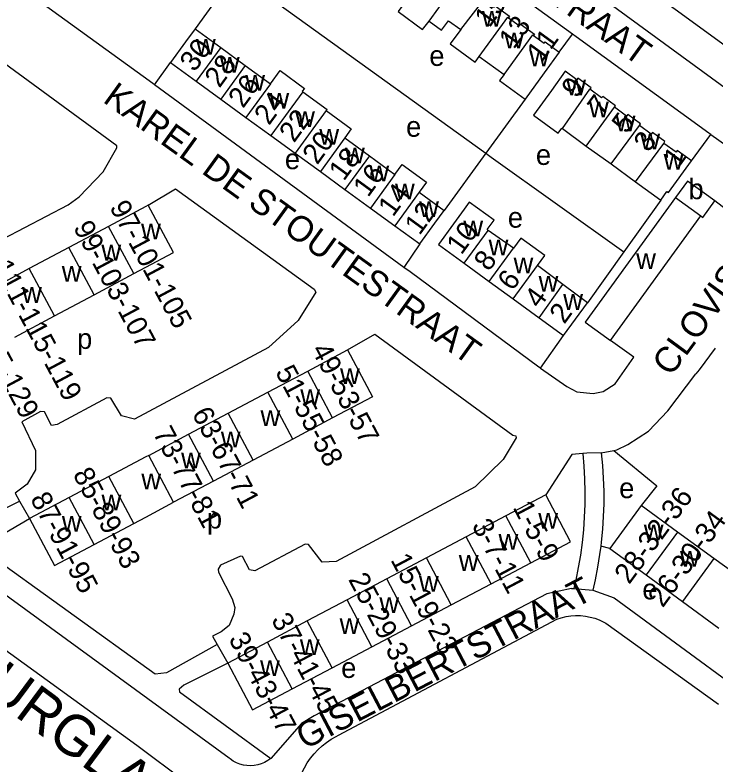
# Model space of a CAD drawing. Extents: x 159700 to 161346, y 381730 to 382922.
# Drawn here: x 159974.4 to 160111.3, y 382258.8 to 382405.4 of the extents above; entities that cross this region are included whole.
import ezdxf

# ---------------------------------------------------------------- set-up
doc = ezdxf.new("R2010")
doc.units = 0
for name, color, linetype in [('BLT_Basislijn', 7, 'Continuous'), ('BLT_Bebouwing', 7, 'Continuous'), ('BLT_Centroide', 7, 'Continuous'), ('BLT_Huisnummer', 7, 'Continuous'), ('BLT_Huisnummer_ tussenligend', 7, 'Continuous'), ('BLT_Huisnummer_reeks', 7, 'Continuous'), ('BLT_Onderverdeling_panden', 7, 'Continuous'), ('BLT_Straatnaam', 7, 'Continuous'), ('BLT_Straatnaam_hoofdweg', 7, 'Continuous')]:
    doc.layers.add(name, color=color, linetype=linetype)

msp = doc.modelspace()

# ---------------------------------------------------------------- linework, layer by layer
at = {"layer": 'BLT_Basislijn'}
for p, q in [((160017.56, 382413.6), (160009.63, 382402.7)), ((160017.56, 382413.6), (160066.48, 382378.34)), ((160080.83, 382398.1), (160083.45, 382401.6)), ((160001.68, 382391.75), (160004.81, 382396.11)), ((160050.46, 382355.99), (160001.68, 382391.75)), ((160074.15, 382388.93), (160066.48, 382378.34)), ((160106.73, 382376.82), (160110.52, 382381.97)), ((160066.48, 382378.34), (160058.35, 382367.13)), ((160100.71, 382369.17), (160093.45, 382359.02)), ((160053.57, 382360.58), (160050.46, 382355.99)), ((160093.45, 382359.02), (160086.35, 382349.09)), ((160077.19, 382336.26), (160081.67, 382342.67)), ((160111.33, 382340.21), (160108.18, 382335.98)), ((160108.18, 382335.98), (160107.57, 382335.16)), ((160086.23, 382319.63), (160085.43, 382319.57)), ((160089.06, 382319.73), (160086.23, 382319.63)), ((160089.06, 382319.73), (160091.55, 382320.19)), ((160016.31, 382259.98), (159937.53, 382317.42)), ((159975.3, 382310.27), (159977.24, 382306.84)), ((159935.92, 382307.64), (159998.26, 382262.49)), ((160090.74, 382301.01), (160088.95, 382301.42)), ((160083.22, 382293.19), (160083.68, 382293.15)), ((160083.68, 382293.15), (160087.42, 382292.85)), ((160037.66, 382264.48), (160080.35, 382287.15)), ((160089.95, 382286.38), (160111.96, 382270.56)), ((160013.97, 382282.21), (160016.01, 382278.58)), ((159998.26, 382262.49), (160020.66, 382245.8))]:
    msp.add_line(p, q, dxfattribs=at)
for points in [[(160055.58, 382436.89), (160053.86, 382434.1), (160054.93, 382433.33), (160088.85, 382409.04), (160123.19, 382383.92), (160125.73, 382383.39), (160128.86, 382384.06), (160133.46, 382389.51), (160165.14, 382433.33), (160167.65, 382436.8), (160168.16, 382438.78), (160167.81, 382441.67), (160167.07, 382442.79), (160165.27, 382444.61), (160155.77, 382451.87), (160099.41, 382492.45), (160096.79, 382493.83), (160095.82, 382492.52)], [(160059.6, 382438.55), (160125.46, 382390.57), (160127.6, 382390.97), (160163.12, 382439.91), (160095.62, 382488.95)], [(160001.68, 382391.75), (160001.38, 382391.97), (159978.05, 382408.94), (159977.91, 382409.89), (159978.23, 382410.9), (159994.7, 382433.33), (160002.19, 382443.55), (160008.66, 382451.78), (160010.48, 382453.23), (160012.45, 382453.12), (160013.98, 382452.17), (160034.05, 382437.41), (160034.48, 382437.1)], [(160083.45, 382401.6), (160039.67, 382433.33), (160034.48, 382437.1)], [(160110.52, 382381.97), (160110.1, 382382.27), (160084.14, 382401.1), (160083.45, 382401.6)], [(159959.28, 382354.94), (159984.78, 382368.21), (159986.95, 382369.8), (159991.62, 382374.72), (159994.32, 382379.4), (159994.32, 382379.81), (159968.39, 382398.77)], [(160110.52, 382381.97), (160118.13, 382376.57), (160120.11, 382374.57), (160120.26, 382372.01), (160120.01, 382371.39), (160115.53, 382365.97), (160115.28, 382365.97), (160111.29, 382369.02)], [(160066.48, 382378.34), (160067.52, 382377.59), (160093.45, 382359.02)], [(160000.47, 382368.18), (160005.81, 382371.35), (160032.9, 382351.76), (160033.22, 382351.13), (160029.78, 382345.62), (160024, 382340.31), (159997.76, 382326.29), (159995.21, 382326.96), (159993.15, 382330.38), (159992.35, 382330.45), (159982.65, 382325.23), (159981.57, 382325.04), (159980.2, 382327.74), (159979.38, 382327.82), (159975.76, 382325.75), (159978.42, 382320.18), (159978.39, 382316.36), (159976.75, 382313.59), (159974.44, 382311.79), (159975.3, 382310.27)], [(160077.19, 382336.26), (160076.88, 382336.47), (160051.66, 382355.11), (160050.46, 382355.99)], [(160039.42, 382339.84), (160044.8, 382342.92), (160071.76, 382323.2), (160072.37, 382323.01), (160072.4, 382322.66), (160069.86, 382318.43), (160064.39, 382313.03), (160037.19, 382298.46), (160034.47, 382298.29), (160031.79, 382301.76), (160031.17, 382301.81), (160021.29, 382296.6), (160020.24, 382296.81), (160018.91, 382299.43), (160018.49, 382299.51), (160014.6, 382297.7), (160014.12, 382296.97), (160014.2, 382296.36), (160016.88, 382291.13), (160017.38, 382289.43), (160017.22, 382288.16), (160016.27, 382285.95), (160014.74, 382284.71), (160013.06, 382283.83), (160013.97, 382282.21)], [(160077.19, 382336.26), (160082.33, 382332.66), (160084.26, 382331.64), (160087.47, 382331.33), (160089.42, 382331.74), (160091.8, 382333.22), (160095.42, 382338.45), (160090.86, 382341.7)], [(159938.38, 382335.04), (159930.16, 382330.42), (159929.6, 382329.98), (159929.45, 382329.41), (159963.32, 382304.6), (159963.86, 382304.63), (159975.3, 382310.27)], [(160091.55, 382320.19), (160092.12, 382320.3), (160094.29, 382321.33), (160098.27, 382323.95), (160102.06, 382327.93), (160107.57, 382335.16)], [(160085.43, 382319.57), (160083.34, 382319.4), (160078.2, 382311.5)], [(160085.43, 382319.57), (160085.65, 382317.09), (160085.8, 382314.6), (160085.86, 382312.11), (160085.84, 382309.62), (160085.74, 382307.14), (160085.57, 382304.65), (160085.31, 382302.18), (160084.97, 382299.71), (160084.56, 382297.26), (160084.06, 382294.82), (160083.68, 382293.15)], [(160089.06, 382319.73), (160089.3, 382317.24), (160089.46, 382314.74), (160089.54, 382312.24), (160089.54, 382309.74), (160089.46, 382307.25), (160089.3, 382304.75), (160089.06, 382302.26), (160088.95, 382301.42)], [(160091.55, 382320.19), (160099.91, 382313.28), (160096.89, 382309.42)], [(160013.97, 382282.21), (160004.02, 382276.68), (160001.8, 382276.41), (159967.72, 382300.96), (159967.73, 382301.29), (159977.24, 382306.84)], [(160088.95, 382301.42), (160088.74, 382299.79), (160088.35, 382297.32), (160087.87, 382294.86), (160087.42, 382292.85)], [(160083.22, 382293.19), (160078.44, 382292.13), (160032.89, 382268.26), (160030.42, 382266.75), (160024.41, 382259.92)], [(160087.42, 382292.85), (160091.58, 382291.34), (160128.55, 382264.19), (160129.06, 382263.8)], [(160080.35, 382287.15), (160081.25, 382287.44), (160082.17, 382287.67), (160083.11, 382287.81), (160084.05, 382287.88), (160085, 382287.86), (160085.95, 382287.77), (160086.88, 382287.59), (160087.79, 382287.34), (160088.68, 382287.01), (160089.54, 382286.61), (160089.95, 382286.38)], [(160016.01, 382278.58), (160007.4, 382274.24), (160006.49, 382273.46), (160006.57, 382272.97), (160024.41, 382259.92)], [(160029.45, 382253.95), (160029.72, 382255.02), (160030.07, 382256.07), (160030.49, 382257.1), (160030.99, 382258.09), (160031.56, 382259.04), (160032.19, 382259.95), (160032.89, 382260.81), (160033.64, 382261.61), (160034.46, 382262.36), (160035.32, 382263.05), (160036.24, 382263.68), (160037.19, 382264.24), (160037.66, 382264.48)], [(160024.41, 382259.92), (160023.84, 382259.49), (160023.22, 382259.14), (160022.57, 382258.86), (160021.89, 382258.66), (160021.19, 382258.53), (160020.48, 382258.48), (160019.77, 382258.51), (160019.07, 382258.62), (160018.38, 382258.81), (160017.72, 382259.07), (160017.1, 382259.41), (160016.51, 382259.81), (160016.31, 382259.98)]]:
    msp.add_lwpolyline(points, dxfattribs=at)
at = {"layer": 'BLT_Bebouwing'}
for p, q in [((160009.63, 382402.7), (160014.63, 382399.05)), ((160014.63, 382399.05), (160019.44, 382395.53)), ((160004.81, 382396.11), (160009.83, 382392.45)), ((160019.44, 382395.53), (160024.38, 382391.93)), ((160009.83, 382392.45), (160014.64, 382388.94)), ((160014.64, 382388.94), (160019.58, 382385.35)), ((160019.58, 382385.35), (160024.43, 382381.81)), ((160024.43, 382381.81), (160029.19, 382378.35)), ((160038.94, 382381.33), (160043.71, 382377.85)), ((160086.12, 382379.75), (160091.01, 382376.23)), ((160029.19, 382378.35), (160034.14, 382374.74)), ((160043.71, 382377.85), (160048.71, 382374.17)), ((160091.01, 382376.23), (160095.79, 382372.75)), ((160034.14, 382374.74), (160038.91, 382371.26)), ((160038.91, 382371.26), (160043.93, 382367.61)), ((160053.48, 382370.72), (160058.35, 382367.13)), ((160043.93, 382367.61), (160048.68, 382364.14)), ((160090.86, 382341.7), (160108.55, 382366.08)), ((159992.72, 382364.03), (159984.96, 382359.89)), ((160048.68, 382364.14), (160053.57, 382360.58)), ((160071.88, 382359.73), (160066.97, 382363.24)), ((159984.96, 382359.89), (159977.19, 382355.75)), ((159977.19, 382355.75), (159969.43, 382351.61)), ((160062.27, 382356.8), (160067.16, 382353.24)), ((160081.56, 382352.66), (160076.57, 382356.35)), ((159989.89, 382350.65), (159997.65, 382354.79)), ((160067.16, 382353.24), (160071.83, 382349.84)), ((160086.35, 382349.09), (160081.56, 382352.66)), ((159982.12, 382346.51), (159989.89, 382350.65)), ((160071.83, 382349.84), (160076.89, 382346.15)), ((160081.67, 382342.67), (160086.35, 382349.09)), ((159974.36, 382342.37), (159982.12, 382346.51)), ((160076.89, 382346.15), (160081.67, 382342.67)), ((160031.65, 382335.72), (160039.42, 382339.84)), ((160023.88, 382331.59), (160031.65, 382335.72)), ((160016.1, 382327.47), (160023.88, 382331.59)), ((160008.33, 382323.34), (160016.1, 382327.47)), ((160036.52, 382326.54), (160028.75, 382322.41)), ((160000.56, 382319.22), (160008.33, 382323.34)), ((160028.75, 382322.41), (160020.98, 382318.28)), ((160020.98, 382318.28), (160013.21, 382314.16)), ((159992.78, 382315.09), (159985.01, 382310.97)), ((160013.21, 382314.16), (160005.43, 382310.03)), ((159985.01, 382310.97), (159977.24, 382306.84)), ((160078.2, 382311.5), (160070.43, 382307.39)), ((160096.89, 382309.42), (160090.74, 382301.01)), ((160104, 382304.22), (160096.89, 382309.42)), ((160070.43, 382307.39), (160062.66, 382303.27)), ((159989.89, 382301.78), (159997.66, 382305.91)), ((160062.66, 382303.27), (160054.89, 382299.16)), ((160111.1, 382299.03), (160104, 382304.22)), ((160090.74, 382301.01), (160097.85, 382295.81)), ((160054.89, 382299.16), (160047.11, 382295.04)), ((160118.2, 382293.84), (160111.1, 382299.03)), ((160067.51, 382294.1), (160075.29, 382298.22)), ((160097.85, 382295.81), (160104.95, 382290.62)), ((160047.11, 382295.04), (160039.34, 382290.92)), ((160059.74, 382289.99), (160067.51, 382294.1)), ((160039.34, 382290.92), (160031.56, 382286.81)), ((160051.96, 382285.87), (160059.74, 382289.99)), ((160104.95, 382290.62), (160112.05, 382285.43)), ((160031.56, 382286.81), (160023.79, 382282.69)), ((160044.19, 382281.76), (160051.96, 382285.87)), ((160023.79, 382282.69), (160016.01, 382278.58)), ((160036.42, 382277.64), (160044.19, 382281.76)), ((160028.64, 382273.53), (160036.42, 382277.64))]:
    msp.add_line(p, q, dxfattribs=at)
for points in [[(160051.9, 382409.59), (160049.31, 382406.05), (160054.12, 382402.54), (160055.38, 382404.17)], [(160066.07, 382408.41), (160068.12, 382406.92), (160068.31, 382407.18), (160071.12, 382405.14), (160070.91, 382404.85)], [(160055.38, 382404.17), (160057.82, 382402.39), (160059.2, 382404.26), (160061.6, 382402.52)], [(160070.91, 382404.85), (160072.98, 382403.35), (160073.19, 382403.65), (160076.01, 382401.6), (160075.84, 382401.36)], [(160009.63, 382402.7), (160007.75, 382400.15), (160004.81, 382396.11)], [(160061.6, 382402.52), (160059.51, 382399.73), (160064.4, 382396.16), (160065.18, 382397.25)], [(160075.84, 382401.36), (160077.91, 382399.85), (160078.09, 382400.1), (160080.83, 382398.1)], [(160065.18, 382397.25), (160070.07, 382393.75)], [(160080.83, 382398.1), (160077.89, 382394.06), (160074.15, 382388.93)], [(160024.38, 382391.93), (160026.27, 382394.5), (160031, 382391.01), (160030.58, 382390.45), (160030.67, 382390.38)], [(160086.84, 382390.84), (160087.06, 382391.15), (160084.5, 382393.01), (160084.28, 382392.71), (160082.02, 382394.36), (160079.31, 382390.63), (160075.79, 382385.76), (160080.63, 382382.26), (160081.34, 382383.23), (160081.46, 382383.15)], [(160070.07, 382393.75), (160069.19, 382392.55), (160074.15, 382388.93)], [(160030.67, 382390.38), (160035.43, 382386.91), (160035.27, 382386.69)], [(160091.63, 382387.32), (160091.85, 382387.62), (160089.34, 382389.44), (160089.14, 382389.16), (160086.84, 382390.84)], [(160035.27, 382386.69), (160040.18, 382383.11), (160038.94, 382381.33)], [(160096.51, 382383.77), (160096.75, 382384.1), (160094.24, 382385.92), (160094, 382385.59), (160091.63, 382387.32)], [(160101.27, 382380.27), (160101.51, 382380.6), (160099.06, 382382.38), (160098.83, 382382.07), (160096.51, 382383.77)], [(160081.46, 382383.15), (160086.12, 382379.75)], [(160106.73, 382376.82), (160103.93, 382378.86), (160103.7, 382378.54), (160101.27, 382380.27)], [(160100.71, 382369.17), (160101.92, 382370.83), (160102.23, 382370.64), (160106.73, 382376.82)], [(160048.71, 382374.17), (160050.12, 382376.11), (160054.88, 382372.65), (160053.48, 382370.72)], [(160095.79, 382372.75), (160100.71, 382369.17)], [(160111.29, 382369.02), (160105.95, 382372.89), (160103.61, 382369.67)], [(160103.61, 382369.67), (160085.89, 382345.31), (160090.86, 382341.7)], [(160108.55, 382366.08), (160108.95, 382365.79), (160111.29, 382369.02)], [(160000.47, 382368.18), (159999.99, 382367.91), (159992.72, 382364.03)], [(159997.65, 382354.79), (160000, 382356.05), (160005.4, 382358.94), (160000.47, 382368.18)], [(160066.97, 382363.24), (160066.77, 382363.39), (160068.1, 382365.21), (160063.24, 382368.76), (160062.24, 382367.4), (160060.16, 382364.53), (160057.21, 382360.49), (160062.27, 382356.8)], [(160053.57, 382360.58), (160056.51, 382364.63), (160058.35, 382367.13)], [(160076.57, 382356.35), (160078.01, 382358.33), (160073.34, 382361.73), (160071.88, 382359.73)], [(160039.42, 382339.84), (160044.3, 382330.66), (160036.52, 382326.54)], [(160000.56, 382319.22), (160000, 382318.92), (159992.78, 382315.09)], [(160075.29, 382298.22), (160083.06, 382302.33), (160078.2, 382311.5)], [(159997.66, 382305.91), (160000, 382307.15), (160005.43, 382310.03)], [(159977.24, 382306.84), (159982.11, 382297.65), (159989.89, 382301.78)], [(160016.01, 382278.58), (160020.87, 382269.41), (160028.64, 382273.53)]]:
    msp.add_lwpolyline(points, dxfattribs=at)
at = {"layer": 'BLT_Onderverdeling_panden'}
for p, q in [((160061.6, 382402.52), (160066.07, 382408.41)), ((160014.63, 382399.05), (160009.83, 382392.45)), ((160019.44, 382395.53), (160014.64, 382388.94)), ((160024.38, 382391.93), (160019.58, 382385.35)), ((160030.67, 382390.38), (160024.43, 382381.81)), ((160081.46, 382383.15), (160086.84, 382390.84)), ((160035.27, 382386.69), (160029.19, 382378.35)), ((160086.12, 382379.75), (160091.63, 382387.32)), ((160091.01, 382376.23), (160096.51, 382383.77)), ((160038.94, 382381.33), (160034.14, 382374.74)), ((160095.79, 382372.75), (160101.27, 382380.27)), ((160043.71, 382377.85), (160038.91, 382371.26)), ((160048.71, 382374.17), (160043.93, 382367.61)), ((160053.48, 382370.72), (160048.68, 382364.14)), ((160103.61, 382369.67), (160108.55, 382366.08)), ((159997.65, 382354.79), (159992.72, 382364.03)), ((160062.27, 382356.8), (160066.97, 382363.24)), ((159989.89, 382350.65), (159984.96, 382359.89)), ((160067.16, 382353.24), (160071.88, 382359.73)), ((159982.12, 382346.51), (159977.19, 382355.75)), ((160071.83, 382349.84), (160076.57, 382356.35)), ((160076.89, 382346.15), (160081.56, 382352.66)), ((160036.52, 382326.54), (160031.65, 382335.72)), ((160028.75, 382322.41), (160023.88, 382331.59)), ((160020.98, 382318.28), (160016.1, 382327.47)), ((160013.21, 382314.16), (160008.33, 382323.34)), ((160005.43, 382310.03), (160000.56, 382319.22)), ((159997.66, 382305.91), (159992.78, 382315.09)), ((159989.89, 382301.78), (159985.01, 382310.97)), ((160075.29, 382298.22), (160070.43, 382307.39)), ((160067.51, 382294.1), (160062.66, 382303.27)), ((160104, 382304.22), (160097.85, 382295.81)), ((160059.74, 382289.99), (160054.89, 382299.16)), ((160111.1, 382299.03), (160104.95, 382290.62)), ((160051.96, 382285.87), (160047.11, 382295.04)), ((160044.19, 382281.76), (160039.34, 382290.92)), ((160036.42, 382277.64), (160031.56, 382286.81)), ((160028.64, 382273.53), (160023.79, 382282.69))]:
    msp.add_line(p, q, dxfattribs=at)
for points in [[(160055.38, 382404.17), (160061.09, 382412.04), (160061.24, 382411.93)], [(160065.18, 382397.25), (160070.79, 382404.95), (160070.91, 382404.85)], [(160070.07, 382393.75), (160075.68, 382401.49), (160075.84, 382401.36)]]:
    msp.add_lwpolyline(points, dxfattribs=at)

# ---------------------------------------------------------------- texts
at = {"layer": 'BLT_Centroide'}
for s, p in [('w', (160065.73, 382403.09)), ('w', (160070.09, 382398.88)), ('w', (160009.8, 382397.62)), ('e', (160055.43, 382395.42)), ('w', (160075.02, 382395.33)), ('w', (160014.48, 382394.11)), ('w', (160019.44, 382390.59)), ('w', (160082.22, 382389.69)), ('w', (160024.17, 382387.08)), ('w', (160086.66, 382385.34)), ('w', (160029.2, 382383.48)), ('w', (160091.88, 382382.59)), ('e', (160050.89, 382381.56)), ('w', (160033.92, 382379.98)), ('w', (160096.7, 382379.09)), ('w', (160038.95, 382376.36)), ('e', (160027.18, 382375.21)), ('e', (160076.28, 382376.05)), ('w', (160101.27, 382375.09)), ('w', (160043.72, 382372.84)), ('b', (160106.12, 382369.34)), ('w', (160048.72, 382369.33)), ('w', (160053.44, 382365.83)), ('e', (160070.79, 382363.77)), ('w', (159999.06, 382361.47)), ('w', (160062.09, 382362.06)), ('w', (159991.3, 382357.34)), ('w', (160067.03, 382358.34)), ('w', (160095.89, 382355.67)), ('w', (160071.91, 382354.86)), ('w', (159983.55, 382353.19)), ('w', (160076.8, 382351.27)), ('w', (159975.78, 382349.06)), ('w', (160081.62, 382347.69)), ('p', (159986.54, 382340.05)), ('w', (160037.97, 382333.19)), ('w', (160030.2, 382329.06)), ('w', (160022.42, 382324.94)), ('w', (160014.66, 382320.81)), ('w', (160006.88, 382316.69)), ('w', (159999.11, 382312.56)), ('e', (160092.56, 382310.84)), ('w', (159991.33, 382308.44)), ('w', (159983.56, 382304.3)), ('p', (160011.94, 382304.9)), ('w', (160076.75, 382304.86)), ('w', (160097.38, 382302.61)), ('w', (160068.97, 382300.75)), ('w', (160104.47, 382297.42)), ('w', (160061.2, 382296.62)), ('w', (160053.42, 382292.52)), ('e', (160097.09, 382291.04)), ('w', (160045.66, 382288.39)), ('w', (160037.88, 382284.28)), ('w', (160030.11, 382280.17)), ('w', (160022.33, 382276.05)), ('e', (160038.19, 382275.67))]:
    msp.add_text(s, height=4, dxfattribs=at).set_placement(p)
at = {"layer": 'BLT_Huisnummer'}
for s, rotation, p in [('15', 53.9415, (160067.2, 382402.76)), ('11', 53.9371, (160077.42, 382395.96)), ('30', 53.9299, (160009.53, 382394.06)), ('26', 53.9228, (160019.01, 382386.98)), ('9', 53.9371, (160084.19, 382388.93)), ('22', 53.9352, (160028.98, 382380.23)), ('5', 53.9324, (160094.02, 382381.98)), ('18', 53.9242, (160038.71, 382372.73)), ('1', 53.9456, (160104.12, 382375.27)), ('12', 53.9251, (160053.52, 382362.13)), ('10', 53.9251, (160061.7, 382358.28)), ('6', 53.924, (160071.69, 382351.22)), ('2', 53.9276, (160081.84, 382344.75))]:
    msp.add_text(s, height=4, rotation=rotation, dxfattribs=at).set_placement(p)
at = {"layer": 'BLT_Huisnummer_ tussenligend'}
for s, rotation, p in [('13', 53.9415, (160071.96, 382398.53)), ('28', 53.9228, (160014.39, 382390.95)), ('24', 53.9352, (160024.09, 382383.65)), ('7', 53.9324, (160089.25, 382385.41)), ('20', 53.9242, (160033.52, 382375.93)), ('3', 53.9456, (160098.32, 382378.34)), ('16', 53.926, (160043.45, 382369.55)), ('14', 53.926, (160048.33, 382365.71)), ('8', 53.924, (160067.07, 382355.05)), ('4', 53.9276, (160076.95, 382347.78))]:
    msp.add_text(s, height=4, rotation=rotation, dxfattribs=at).set_placement(p)
at = {"layer": 'BLT_Huisnummer_reeks'}
for s, rotation, p in [('97-101-105', 298.0886, (159992.81, 382367.79)), ('99-103-107', 298.0857, (159985.72, 382363.82)), ('111-115-119', 298.0857, (159969.91, 382356.24)), ('121-125-129', 298.0857, (159961.51, 382352.81)), ('49-53-57', 297.9603, (160032.27, 382339.89)), ('51-55-58', 297.96, (160025.23, 382335.54)), ('63-67-71', 297.96, (160008.91, 382327.39)), ('73-77-81', 297.96, (160001.3, 382323.58)), ('85-89-93', 297.9597, (159985.63, 382315.53)), ('87-91-95', 297.9697, (159977.3, 382310.73)), ('28-32-36', 53.8275, (160094.53, 382293.83)), ('1-5-9', 297.8996, (160071.69, 382309.04)), ('26-30-34', 53.8307, (160101.09, 382289.26)), ('3-7-11', 297.8944, (160063.66, 382305.5)), ('15-19-23', 297.8967, (160047.78, 382298.78)), ('25-29-33', 297.8967, (160039.51, 382294.95)), ('37-41-45', 297.8967, (160024.43, 382287.09)), ('39-43-47', 297.8941, (160016.09, 382283.32))]:
    msp.add_text(s, height=4, rotation=rotation, dxfattribs=at).set_placement(p)
at = {"layer": 'BLT_Straatnaam'}
for s, rotation, p in [('MAXIMILIAANSTRAAT', 324.2059, (160040.08, 382435.92)), ('KAREL DE STOUTESTRAAT', 324.2059, (159991.39, 382388.47)), ('CLOVISLAAN', 53.6983, (160102.69, 382334.49)), ('GISELBERTSTRAAT', 27.6588, (160031.09, 382261.56))]:
    msp.add_text(s, height=5, rotation=rotation, dxfattribs=at).set_placement(p)
at = {"layer": 'BLT_Straatnaam_hoofdweg'}
msp.add_text('LIMBURGLAAN', height=7.9999, rotation=323.4093, dxfattribs=at).set_placement((159947.9, 382287.83))

doc.saveas('drawing.dxf')
